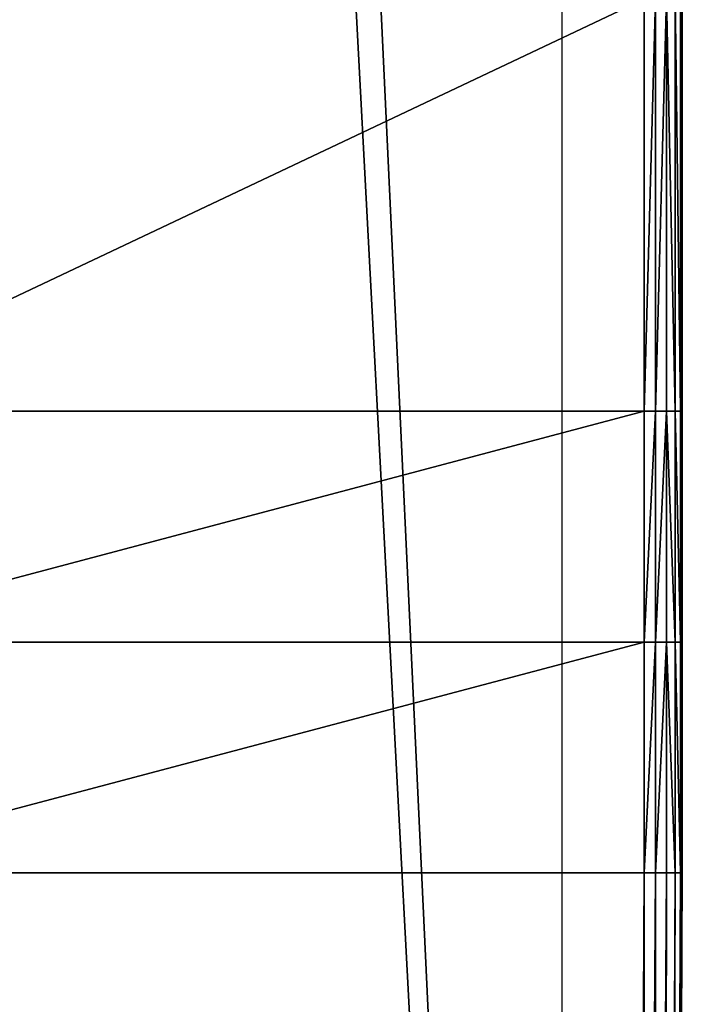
# Model space of a CAD drawing. Extents: x 0 to 31, y 0 to 21.2.
# Tile 510 of 574: x 30.1 to 31, y 4.2 to 5.5. Entities that reach past the tile are written whole.
import ezdxf

# ---------------------------------------------------------------- set-up
doc = ezdxf.new("R2010")
doc.units = 0
doc.header["$MEASUREMENT"] = 0
doc.layers.get('0').update_dxf_attribs({"color": 13, "linetype": 'CONTINUOUS'})
doc.layers.add('CAST_IRON', color=250, linetype='CONTINUOUS')
doc.layers.add('GALVANIZED_METAL', color=252, linetype='CONTINUOUS')

# ---------------------------------------------------------------- blocks, each defined once
blk = doc.blocks.new('NGM5058UC_TRADECAD_DXF')
at = {"layer": 'CAST_IRON', "color": 0}
for p, q in [((15.5193, -4.96725, 0.30235), (15.5193, -5.63465, 0.30235)), ((15.5194, -5.63465, 0.52785), (15.5194, -5.03685, 0.52785)), ((15.5194, -5.63465, 0.52785), (15.5194, -5.03685, 0.52785)), ((15.4815, -5.05265, 0.57905), (15.4815, -5.63465, 0.57905)), ((15.4815, -5.05265, 0.57905), (15.4815, -5.63465, 0.57905)), ((15.4969, -5.05025, 0.57145), (15.4969, -5.63465, 0.57145)), ((15.4969, -5.05025, 0.57145), (15.4969, -5.63465, 0.57145)), ((15.5094, -5.04645, 0.55895), (15.5094, -5.63465, 0.55895)), ((15.5094, -5.04645, 0.55895), (15.5094, -5.63465, 0.55895)), ((15.517, -5.04165, 0.54355), (15.517, -5.63465, 0.54355)), ((15.517, -5.04165, 0.54355), (15.517, -5.63465, 0.54355)), ((15.4658, -5.05335, 0.58145), (15.4658, -5.63465, 0.58145)), ((15.4658, -5.05335, 0.58145), (15.4658, -5.63465, 0.58145)), ((14.2381, -5.63465, 0.58145), (15.4658, -5.63465, 0.58145)), ((14.2381, -5.63465, 0.58145), (15.4658, -5.63465, 0.58145)), ((15.4658, -5.63465, 0.58145), (15.4658, -5.96015, 0.58145)), ((15.4815, -5.63465, 0.57905), (15.4658, -5.63465, 0.58145)), ((15.4658, -5.63465, 0.58145), (15.4658, -5.96015, 0.58145)), ((15.4815, -5.63465, 0.57905), (15.4658, -5.63465, 0.58145)), ((15.4969, -5.63465, 0.57145), (15.4815, -5.63465, 0.57905)), ((15.4815, -5.96015, 0.57905), (15.4815, -5.63465, 0.57905)), ((15.4969, -5.63465, 0.57145), (15.4815, -5.63465, 0.57905)), ((15.4815, -5.96015, 0.57905), (15.4815, -5.63465, 0.57905)), ((15.5094, -5.63465, 0.55895), (15.4969, -5.63465, 0.57145)), ((15.5094, -5.63465, 0.55895), (15.4969, -5.63465, 0.57145)), ((15.4969, -5.96015, 0.57145), (15.4969, -5.63465, 0.57145)), ((15.4969, -5.96015, 0.57145), (15.4969, -5.63465, 0.57145)), ((15.517, -5.63465, 0.54355), (15.5094, -5.63465, 0.55895)), ((15.517, -5.63465, 0.54355), (15.5094, -5.63465, 0.55895)), ((15.5094, -5.96015, 0.55895), (15.5094, -5.63465, 0.55895)), ((15.5094, -5.96015, 0.55895), (15.5094, -5.63465, 0.55895)), ((15.517, -5.63465, 0.54355), (15.5194, -5.63465, 0.52785)), ((15.517, -5.96015, 0.54355), (15.517, -5.63465, 0.54355)), ((15.517, -5.63465, 0.54355), (15.5194, -5.63465, 0.52785)), ((15.517, -5.96015, 0.54355), (15.517, -5.63465, 0.54355)), ((15.5193, -5.63465, 0.30235), (15.5194, -5.63465, 0.52785)), ((15.5193, -5.63465, 0.30235), (15.5194, -5.63465, 0.52785)), ((15.5193, -5.63465, 0.30235), (15.5193, -5.96015, 0.30235)), ((15.5194, -5.96015, 0.52785), (15.5194, -5.63465, 0.52785)), ((15.5194, -5.96015, 0.52785), (15.5194, -5.63465, 0.52785)), ((14.2381, -5.96015, 0.58145), (15.4658, -5.96015, 0.58145)), ((14.2381, -5.96015, 0.58145), (15.4658, -5.96015, 0.58145)), ((15.4658, -5.96015, 0.58145), (15.4658, -6.28565, 0.58145)), ((15.4658, -5.96015, 0.58145), (15.4658, -6.28565, 0.58145)), ((15.4658, -5.96015, 0.58145), (15.4815, -5.96015, 0.57905)), ((15.4658, -5.96015, 0.58145), (15.4815, -5.96015, 0.57905)), ((15.4815, -6.28565, 0.57905), (15.4815, -5.96015, 0.57905)), ((15.4815, -5.96015, 0.57905), (15.4969, -5.96015, 0.57145)), ((15.4815, -6.28565, 0.57905), (15.4815, -5.96015, 0.57905)), ((15.4815, -5.96015, 0.57905), (15.4969, -5.96015, 0.57145)), ((15.4969, -5.96015, 0.57145), (15.5094, -5.96015, 0.55895)), ((15.4969, -6.28565, 0.57145), (15.4969, -5.96015, 0.57145)), ((15.4969, -6.28565, 0.57145), (15.4969, -5.96015, 0.57145)), ((15.4969, -5.96015, 0.57145), (15.5094, -5.96015, 0.55895)), ((15.5094, -5.96015, 0.55895), (15.517, -5.96015, 0.54355)), ((15.5094, -6.28565, 0.55895), (15.5094, -5.96015, 0.55895)), ((15.5094, -6.28565, 0.55895), (15.5094, -5.96015, 0.55895)), ((15.5094, -5.96015, 0.55895), (15.517, -5.96015, 0.54355)), ((15.517, -5.96015, 0.54355), (15.5194, -5.96015, 0.52785)), ((15.517, -6.28565, 0.54355), (15.517, -5.96015, 0.54355)), ((15.517, -5.96015, 0.54355), (15.5194, -5.96015, 0.52785)), ((15.517, -6.28565, 0.54355), (15.517, -5.96015, 0.54355)), ((15.5194, -5.96015, 0.52785), (15.5193, -5.96015, 0.30235)), ((15.5193, -5.96015, 0.30235), (15.5193, -6.28565, 0.30235)), ((15.5194, -5.96015, 0.52785), (15.5193, -5.96015, 0.30235)), ((15.5194, -6.28565, 0.52785), (15.5194, -5.96015, 0.52785)), ((15.5194, -6.28565, 0.52785), (15.5194, -5.96015, 0.52785)), ((14.2381, -6.28565, 0.58145), (15.4658, -6.28565, 0.58145)), ((14.2381, -6.28565, 0.58145), (15.4658, -6.28565, 0.58145)), ((15.4658, -6.28565, 0.58145), (15.4451, -10.35865, 0.58145)), ((15.4658, -6.28565, 0.58145), (15.4451, -10.35865, 0.58145)), ((15.4614, -10.35235, 0.57905), (15.4815, -6.28565, 0.57905)), ((15.4614, -10.35235, 0.57905), (15.4815, -6.28565, 0.57905)), ((15.4658, -6.28565, 0.58145), (15.4815, -6.28565, 0.57905)), ((15.4658, -6.28565, 0.58145), (15.4815, -6.28565, 0.57905)), ((15.4774, -10.34615, 0.57145), (15.4969, -6.28565, 0.57145)), ((15.4774, -10.34615, 0.57145), (15.4969, -6.28565, 0.57145)), ((15.4815, -6.28565, 0.57905), (15.4969, -6.28565, 0.57145)), ((15.4815, -6.28565, 0.57905), (15.4969, -6.28565, 0.57145)), ((15.4904, -10.34115, 0.55895), (15.5094, -6.28565, 0.55895)), ((15.4904, -10.34115, 0.55895), (15.5094, -6.28565, 0.55895)), ((15.4969, -6.28565, 0.57145), (15.5094, -6.28565, 0.55895)), ((15.4969, -6.28565, 0.57145), (15.5094, -6.28565, 0.55895)), ((15.4983, -10.33815, 0.54365), (15.517, -6.28565, 0.54355)), ((15.4983, -10.33815, 0.54365), (15.517, -6.28565, 0.54355)), ((15.5008, -10.33715, 0.52785), (15.5194, -6.28565, 0.52785)), ((15.5008, -10.33715, 0.52785), (15.5194, -6.28565, 0.52785)), ((15.5193, -6.28565, 0.30235), (15.5012, -10.33755, 0.30235)), ((15.5094, -6.28565, 0.55895), (15.517, -6.28565, 0.54355)), ((15.5094, -6.28565, 0.55895), (15.517, -6.28565, 0.54355)), ((15.517, -6.28565, 0.54355), (15.5194, -6.28565, 0.52785)), ((15.517, -6.28565, 0.54355), (15.5194, -6.28565, 0.52785)), ((15.5194, -6.28565, 0.52785), (15.5193, -6.28565, 0.30235)), ((15.5194, -6.28565, 0.52785), (15.5193, -6.28565, 0.30235))]:
    blk.add_line(p, q, dxfattribs=at)
at = {"layer": 'GALVANIZED_METAL', "color": 0}
for q in [(15.3501, 10.51755, 0.40495), (14.414, 9.47795, 0.40495), (14.414, 9.47795, 0.40495)]:
    blk.add_line((15.3501, -10.52275, 0.30935), q, dxfattribs=at)
at = {"layer": 'CAST_IRON', "color": 0}
mesh = blk.add_polyface(dxfattribs=at)
corners = [(15.5194, -5.03685, 0.52785), (15.5193, -5.63465, 0.30235), (15.5194, -5.63465, 0.52785), (15.5193, -4.96725, 0.30235)]
mesh.append_faces([[corners[k] for k in face] for face in [(0, 1, 2), (1, 0, 3)]], dxfattribs={"vtx0": -1, "color": 0})
mesh = blk.add_polyface(dxfattribs=at)
corners = [(15.517, -5.04165, 0.54355), (15.5194, -5.63465, 0.52785), (15.517, -5.63465, 0.54355), (15.5194, -5.03685, 0.52785)]
mesh.append_faces([[corners[k] for k in face] for face in [(0, 1, 2), (1, 0, 3)]], dxfattribs={"vtx0": -1, "color": 0})
mesh = blk.add_polyface(dxfattribs=at)
corners = [(15.4815, -5.05265, 0.57905), (15.4658, -5.63465, 0.58145), (15.4658, -5.05335, 0.58145), (15.4815, -5.63465, 0.57905)]
mesh.append_faces([[corners[k] for k in face] for face in [(0, 1, 2), (1, 0, 3)]], dxfattribs={"vtx0": -1, "color": 0})
mesh = blk.add_polyface(dxfattribs=at)
corners = [(15.4969, -5.05025, 0.57145), (15.4815, -5.63465, 0.57905), (15.4815, -5.05265, 0.57905), (15.4969, -5.63465, 0.57145)]
mesh.append_faces([[corners[k] for k in face] for face in [(0, 1, 2), (1, 0, 3)]], dxfattribs={"vtx0": -1, "color": 0})
mesh = blk.add_polyface(dxfattribs=at)
corners = [(15.4969, -5.05025, 0.57145), (15.5094, -5.63465, 0.55895), (15.4969, -5.63465, 0.57145), (15.5094, -5.04645, 0.55895)]
mesh.append_faces([[corners[k] for k in face] for face in [(0, 1, 2), (1, 0, 3)]], dxfattribs={"vtx0": -1, "color": 0})
mesh = blk.add_polyface(dxfattribs=at)
corners = [(15.5094, -5.04645, 0.55895), (15.517, -5.63465, 0.54355), (15.5094, -5.63465, 0.55895), (15.517, -5.04165, 0.54355)]
mesh.append_faces([[corners[k] for k in face] for face in [(0, 1, 2), (1, 0, 3)]], dxfattribs={"vtx0": -1, "color": 0})
mesh = blk.add_polyface(dxfattribs=at)
corners = [(15.4658, -5.05335, 0.58145), (14.2381, -5.63465, 0.58145), (14.2381, -5.05335, 0.58145), (15.4658, -5.63465, 0.58145)]
mesh.append_faces([[corners[k] for k in face] for face in [(0, 1, 2), (1, 0, 3)]], dxfattribs={"vtx0": -1, "color": 0})
mesh = blk.add_polyface(dxfattribs=at)
corners = [(15.4658, -5.63465, 0.58145), (14.2381, -5.96015, 0.58145), (14.2381, -5.63465, 0.58145), (15.4658, -5.96015, 0.58145)]
mesh.append_faces([[corners[k] for k in face] for face in [(0, 1, 2), (1, 0, 3)]], dxfattribs={"vtx0": -1, "color": 0})
mesh = blk.add_polyface(dxfattribs=at)
corners = [(15.4815, -5.63465, 0.57905), (15.4658, -5.96015, 0.58145), (15.4658, -5.63465, 0.58145), (15.4815, -5.96015, 0.57905)]
mesh.append_faces([[corners[k] for k in face] for face in [(0, 1, 2), (1, 0, 3)]], dxfattribs={"vtx0": -1, "color": 0})
mesh = blk.add_polyface(dxfattribs=at)
corners = [(15.4969, -5.63465, 0.57145), (15.4815, -5.96015, 0.57905), (15.4815, -5.63465, 0.57905), (15.4969, -5.96015, 0.57145)]
mesh.append_faces([[corners[k] for k in face] for face in [(0, 1, 2), (1, 0, 3)]], dxfattribs={"vtx0": -1, "color": 0})
mesh = blk.add_polyface(dxfattribs=at)
corners = [(15.4969, -5.63465, 0.57145), (15.5094, -5.96015, 0.55895), (15.4969, -5.96015, 0.57145), (15.5094, -5.63465, 0.55895)]
mesh.append_faces([[corners[k] for k in face] for face in [(0, 1, 2), (1, 0, 3)]], dxfattribs={"vtx0": -1, "color": 0})
mesh = blk.add_polyface(dxfattribs=at)
corners = [(15.5094, -5.63465, 0.55895), (15.517, -5.96015, 0.54355), (15.5094, -5.96015, 0.55895), (15.517, -5.63465, 0.54355)]
mesh.append_faces([[corners[k] for k in face] for face in [(0, 1, 2), (1, 0, 3)]], dxfattribs={"vtx0": -1, "color": 0})
mesh = blk.add_polyface(dxfattribs=at)
corners = [(15.517, -5.63465, 0.54355), (15.5194, -5.96015, 0.52785), (15.517, -5.96015, 0.54355), (15.5194, -5.63465, 0.52785)]
mesh.append_faces([[corners[k] for k in face] for face in [(0, 1, 2), (1, 0, 3)]], dxfattribs={"vtx0": -1, "color": 0})
mesh = blk.add_polyface(dxfattribs=at)
corners = [(15.5194, -5.63465, 0.52785), (15.5193, -5.96015, 0.30235), (15.5194, -5.96015, 0.52785), (15.5193, -5.63465, 0.30235)]
mesh.append_faces([[corners[k] for k in face] for face in [(0, 1, 2), (1, 0, 3)]], dxfattribs={"vtx0": -1, "color": 0})
mesh = blk.add_polyface(dxfattribs=at)
corners = [(15.4658, -5.96015, 0.58145), (14.2381, -6.28565, 0.58145), (14.2381, -5.96015, 0.58145), (15.4658, -6.28565, 0.58145)]
mesh.append_faces([[corners[k] for k in face] for face in [(0, 1, 2), (1, 0, 3)]], dxfattribs={"vtx0": -1, "color": 0})
mesh = blk.add_polyface(dxfattribs=at)
corners = [(15.4815, -5.96015, 0.57905), (15.4658, -6.28565, 0.58145), (15.4658, -5.96015, 0.58145), (15.4815, -6.28565, 0.57905)]
mesh.append_faces([[corners[k] for k in face] for face in [(0, 1, 2), (1, 0, 3)]], dxfattribs={"vtx0": -1, "color": 0})
mesh = blk.add_polyface(dxfattribs=at)
corners = [(15.4969, -5.96015, 0.57145), (15.4815, -6.28565, 0.57905), (15.4815, -5.96015, 0.57905), (15.4969, -6.28565, 0.57145)]
mesh.append_faces([[corners[k] for k in face] for face in [(0, 1, 2), (1, 0, 3)]], dxfattribs={"vtx0": -1, "color": 0})
mesh = blk.add_polyface(dxfattribs=at)
corners = [(15.4969, -5.96015, 0.57145), (15.5094, -6.28565, 0.55895), (15.4969, -6.28565, 0.57145), (15.5094, -5.96015, 0.55895)]
mesh.append_faces([[corners[k] for k in face] for face in [(0, 1, 2), (1, 0, 3)]], dxfattribs={"vtx0": -1, "color": 0})
mesh = blk.add_polyface(dxfattribs=at)
corners = [(15.5094, -5.96015, 0.55895), (15.517, -6.28565, 0.54355), (15.5094, -6.28565, 0.55895), (15.517, -5.96015, 0.54355)]
mesh.append_faces([[corners[k] for k in face] for face in [(0, 1, 2), (1, 0, 3)]], dxfattribs={"vtx0": -1, "color": 0})
mesh = blk.add_polyface(dxfattribs=at)
corners = [(15.517, -5.96015, 0.54355), (15.5194, -6.28565, 0.52785), (15.517, -6.28565, 0.54355), (15.5194, -5.96015, 0.52785)]
mesh.append_faces([[corners[k] for k in face] for face in [(0, 1, 2), (1, 0, 3)]], dxfattribs={"vtx0": -1, "color": 0})
mesh = blk.add_polyface(dxfattribs=at)
corners = [(15.5194, -5.96015, 0.52785), (15.5193, -6.28565, 0.30235), (15.5194, -6.28565, 0.52785), (15.5193, -5.96015, 0.30235)]
mesh.append_faces([[corners[k] for k in face] for face in [(0, 1, 2), (1, 0, 3)]], dxfattribs={"vtx0": -1, "color": 0})
mesh = blk.add_polyface(dxfattribs=at)
corners = [(14.2381, -6.28565, 0.58145), (15.4451, -10.35865, 0.58145), (14.1756, -9.16075, 0.58145), (15.4658, -6.28565, 0.58145)]
mesh.append_faces([[corners[k] for k in face] for face in [(0, 1, 2), (1, 0, 3)]], dxfattribs={"vtx0": -1, "color": 0})
mesh = blk.add_polyface(dxfattribs=at)
corners = [(15.4658, -6.28565, 0.58145), (15.4614, -10.35235, 0.57905), (15.4451, -10.35865, 0.58145)]
mesh.append_faces([[corners[k] for k in face] for face in [(0, 1, 2)]], dxfattribs={"color": 0})
mesh = blk.add_polyface(dxfattribs=at)
corners = [(15.4815, -6.28565, 0.57905), (15.4774, -10.34615, 0.57145), (15.4614, -10.35235, 0.57905)]
mesh.append_faces([[corners[k] for k in face] for face in [(0, 1, 2)]], dxfattribs={"color": 0})
mesh = blk.add_polyface(dxfattribs=at)
corners = [(15.4815, -6.28565, 0.57905), (15.4614, -10.35235, 0.57905), (15.4658, -6.28565, 0.58145)]
mesh.append_faces([[corners[k] for k in face] for face in [(0, 1, 2)]], dxfattribs={"color": 0})
mesh = blk.add_polyface(dxfattribs=at)
corners = [(15.4969, -6.28565, 0.57145), (15.4904, -10.34115, 0.55895), (15.4774, -10.34615, 0.57145)]
mesh.append_faces([[corners[k] for k in face] for face in [(0, 1, 2)]], dxfattribs={"color": 0})
mesh = blk.add_polyface(dxfattribs=at)
corners = [(15.4969, -6.28565, 0.57145), (15.4774, -10.34615, 0.57145), (15.4815, -6.28565, 0.57905)]
mesh.append_faces([[corners[k] for k in face] for face in [(0, 1, 2)]], dxfattribs={"color": 0})
mesh = blk.add_polyface(dxfattribs=at)
corners = [(15.5094, -6.28565, 0.55895), (15.4983, -10.33815, 0.54365), (15.4904, -10.34115, 0.55895)]
mesh.append_faces([[corners[k] for k in face] for face in [(0, 1, 2)]], dxfattribs={"color": 0})
mesh = blk.add_polyface(dxfattribs=at)
corners = [(15.5094, -6.28565, 0.55895), (15.4904, -10.34115, 0.55895), (15.4969, -6.28565, 0.57145)]
mesh.append_faces([[corners[k] for k in face] for face in [(0, 1, 2)]], dxfattribs={"color": 0})
mesh = blk.add_polyface(dxfattribs=at)
corners = [(15.517, -6.28565, 0.54355), (15.5008, -10.33715, 0.52785), (15.4983, -10.33815, 0.54365)]
mesh.append_faces([[corners[k] for k in face] for face in [(0, 1, 2)]], dxfattribs={"color": 0})
mesh = blk.add_polyface(dxfattribs=at)
corners = [(15.517, -6.28565, 0.54355), (15.4983, -10.33815, 0.54365), (15.5094, -6.28565, 0.55895)]
mesh.append_faces([[corners[k] for k in face] for face in [(0, 1, 2)]], dxfattribs={"color": 0})
mesh = blk.add_polyface(dxfattribs=at)
corners = [(15.5193, -6.28565, 0.30235), (15.5012, -10.33755, 0.30235), (15.5008, -10.33715, 0.52785)]
mesh.append_faces([[corners[k] for k in face] for face in [(0, 1, 2)]], dxfattribs={"color": 0})
mesh = blk.add_polyface(dxfattribs=at)
corners = [(15.5193, -6.28565, 0.30235), (15.5008, -10.33715, 0.52785), (15.5194, -6.28565, 0.52785)]
mesh.append_faces([[corners[k] for k in face] for face in [(0, 1, 2)]], dxfattribs={"color": 0})
mesh = blk.add_polyface(dxfattribs=at)
corners = [(15.5194, -6.28565, 0.52785), (15.5008, -10.33715, 0.52785), (15.517, -6.28565, 0.54355)]
mesh.append_faces([[corners[k] for k in face] for face in [(0, 1, 2)]], dxfattribs={"color": 0})
at = {"layer": 'GALVANIZED_METAL', "color": 0}
mesh = blk.add_polyface(dxfattribs=at)
corners = [(15.3501, 10.51755, 0.40495), (14.414, 9.47795, 0.40495), (15.3501, -10.52275, 0.30935)]
mesh.append_faces([[corners[k] for k in face] for face in [(0, 1, 2)]], dxfattribs={"color": 0})
mesh = blk.add_polyface(dxfattribs=at)
corners = [(15.3501, -10.52275, 0.30935), (14.414, 9.47795, 0.40495), (14.3002, 9.18165, 0.40415)]
mesh.append_faces([[corners[k] for k in face] for face in [(0, 1, 2)]], dxfattribs={"color": 0})
mesh = blk.add_polyface(dxfattribs=at)
corners = [(15.3501, -10.52275, 0.30935), (14.3002, 9.18165, 0.40415), (14.3002, -9.18675, 0.31025)]
mesh.append_faces([[corners[k] for k in face] for face in [(0, 1, 2)]], dxfattribs={"color": 0})
blk = doc.blocks.new('NGM5058UC_TRADECAD_DWG')
at = {"color": 0}
blk.add_blockref('NGM5058UC_TRADECAD_DXF', (15.5194, 10.62185, 1.89865), dxfattribs=at)

msp = doc.modelspace()

# ---------------------------------------------------------------- block references
at = {"color": 0}
msp.add_blockref('NGM5058UC_TRADECAD_DWG', (0, 0), dxfattribs=at)

doc.saveas('drawing.dxf')
